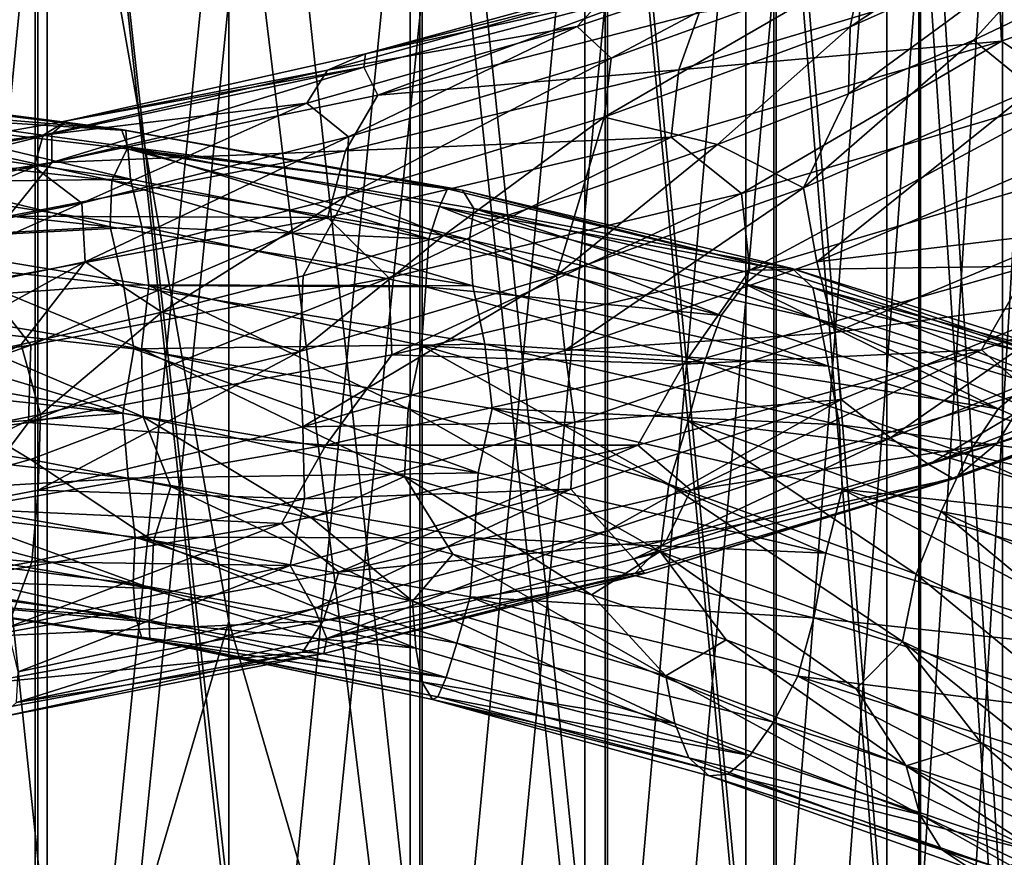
# Model space of a CAD drawing. Header units: metres. Extents: x -109 to 109, y -917 to 389.
# Tile 296 of 656: x -2 to 7, y -763 to -755. Entities that reach past the tile are written whole.
import ezdxf

# ---------------------------------------------------------------- set-up
doc = ezdxf.new("R2010")
doc.units = ezdxf.units.M
doc.layers.add('solid_24503124_XXX_01_SW0001', color=7, linetype='CONTINUOUS')
doc.layers.add('solid_24503124_XXX_01_SW0001_01', color=7, linetype='CONTINUOUS')

msp = doc.modelspace()

# ---------------------------------------------------------------- linework, layer by layer
at = {"layer": 'solid_24503124_XXX_01_SW0001'}
for points in [[(-1.658268, -748.481506, -385.688812), (-3.252809, -748.601318, -386.15744), (-1.658268, -763.82373, -381.074615)], [(-1.658268, -748.481506, -385.688812), (0, -763.39978, -381.04837), (0, -748.44104, -385.530579)], [(-1.658268, -748.481506, -385.688812), (-1.658268, -763.82373, -381.074615), (0, -763.770203, -380.920288)], [(-1.658268, -748.481506, -385.688812), (0, -763.770203, -380.920288), (0, -763.39978, -381.04837)], [(-3.252809, -748.601318, -386.15744), (-3.252809, -763.982239, -381.531586), (-1.658268, -763.82373, -381.074615)], [(-1.767249, -750.837524, -14.906379), (-3.458888, -767.039795, -19.463938), (-3.458888, -750.978882, -14.375015)], [(-1.767249, -750.837524, -14.906379), (-1.767249, -766.852966, -19.981073), (-3.458888, -767.039795, -19.463938)], [(-1.767249, -750.837524, -14.906379), (0, -752.524536, -15.561743), (0, -760.842529, -18.090345)], [(-1.767249, -750.837524, -14.906379), (0, -760.842529, -18.090345), (-1.767249, -766.852966, -19.981073)], [(-3.252809, -752.492249, -401.37381), (-1.658268, -752.612061, -401.842438), (-3.252809, -769.130371, -396.369843)], [(-1.658268, -752.612061, -401.842438), (-1.658268, -769.28894, -396.826813), (-3.252809, -769.130371, -396.369843)], [(-1.658268, -752.612061, -401.842438), (0, -752.652527, -402.000671), (-1.658268, -769.28894, -396.826813)], [(0, -752.652527, -402.000671), (1.658268, -752.612061, -401.842438), (0, -769.342468, -396.98111)], [(1.658268, -752.612061, -401.842438), (1.658268, -769.28894, -396.826813), (0, -769.342468, -396.98111)], [(-1.658268, -769.28894, -396.826813), (0, -752.652527, -402.000671), (0, -769.342468, -396.98111)], [(-3.437735, -754.973328, 0.641046), (-1.744606, -772.504272, -4.337131), (-1.744606, -755.113525, 1.167957)], [(-3.437735, -754.973328, 0.641046), (-3.437735, -772.319031, -4.849933), (-1.744606, -772.504272, -4.337131)], [(1.233528, -755.781494, 10.49965), (1.248153, -755.659302, 9.789373), (-1.478875, -756.269775, 9.597722)], [(-1.478875, -756.269775, 9.597722), (0.902616, -755.809082, 9.08428), (-1.69467, -756.401184, 8.846025)], [(-1.615586, -756.389893, 10.295063), (1.233528, -755.781494, 10.49965), (-1.478875, -756.269775, 9.597722)], [(-1.614649, -756.651855, 10.966815), (1.233528, -755.781494, 10.49965), (-1.615586, -756.389893, 10.295063)], [(-4.066949, -756.157837, -25.082806), (-3.989458, -755.984436, -24.433468), (-0.940999, -756.358459, -25.014437)], [(-3.989458, -755.984436, -24.433468), (-3.92531, -755.969666, -23.726986), (-0.979003, -756.348877, -24.308771)], [(-0.940999, -756.358459, -25.014437), (-3.989458, -755.984436, -24.433468), (-0.979003, -756.348877, -24.308771)], [(-0.979003, -756.348877, -24.308771), (-3.92531, -755.969666, -23.726986), (-3.741663, -756.120911, -23.049789)], [(1.065915, -756.544617, 11.731511), (1.363091, -756.037781, 11.161391), (-1.614649, -756.651855, 10.966815)], [(-3.741663, -756.120911, -23.049789), (-3.594782, -756.409241, -22.40922), (-0.89654, -756.803955, -22.957851)], [(-0.922071, -756.508606, -23.611385), (-3.741663, -756.120911, -23.049789), (-0.89654, -756.803955, -22.957851)], [(-0.979003, -756.348877, -24.308771), (-3.741663, -756.120911, -23.049789), (-0.922071, -756.508606, -23.611385)], [(-1.777375, -756.690674, 8.164918), (0.714119, -756.108643, 8.426045), (-1.341735, -757.02179, 7.667287)], [(-1.69467, -756.401184, 8.846025), (0.714119, -756.108643, 8.426045), (-1.777375, -756.690674, 8.164918)], [(0.714119, -756.108643, 8.426045), (1.093289, -756.417786, 7.862525), (-1.341735, -757.02179, 7.667287)], [(-1.06722, -756.815125, -26.218077), (-4.300774, -756.457214, -25.59733), (-4.066949, -756.157837, -25.082806)], [(-0.928289, -756.526245, -25.667809), (-4.066949, -756.157837, -25.082806), (-0.940999, -756.358459, -25.014437)], [(-1.06722, -756.815125, -26.218077), (-4.066949, -756.157837, -25.082806), (-0.928289, -756.526245, -25.667809)], [(-4.160062, -756.749878, 8.946663), (-1.478875, -756.269775, 9.597722), (-1.69467, -756.401184, 8.846025)], [(-1.615586, -756.389893, 10.295063), (-1.478875, -756.269775, 9.597722), (-4.160062, -756.749878, 8.946663)], [(-4.54234, -757.123596, 10.270749), (-1.615586, -756.389893, 10.295063), (-4.414723, -756.862244, 9.611149)], [(-4.54234, -757.123596, 10.270749), (-1.614649, -756.651855, 10.966815), (-1.615586, -756.389893, 10.295063)], [(-4.414723, -756.862244, 9.611149), (-1.615586, -756.389893, 10.295063), (-4.160062, -756.749878, 8.946663)], [(-4.239903, -756.868835, 8.172802), (-1.69467, -756.401184, 8.846025), (-1.777375, -756.690674, 8.164918)], [(-4.160062, -756.749878, 8.946663), (-1.69467, -756.401184, 8.846025), (-4.239903, -756.868835, 8.172802)], [(-0.89654, -756.803955, -22.957851), (-3.594782, -756.409241, -22.40922), (-3.367174, -756.836121, -21.891165)], [(1.997184, -756.892334, -24.398098), (-0.979003, -756.348877, -24.308771), (-0.922071, -756.508606, -23.611385)], [(-1.084452, -757.237244, -26.658363), (-4.366771, -756.884338, -26.029844), (-4.300774, -756.457214, -25.59733)], [(-1.084452, -757.237244, -26.658363), (-4.300774, -756.457214, -25.59733), (-1.06722, -756.815125, -26.218077)], [(-1.341735, -757.02179, 7.667287), (1.093289, -756.417786, 7.862525), (-1.310671, -757.559265, 7.224785)], [(1.093289, -756.417786, 7.862525), (1.075765, -756.956238, 7.42047), (-1.310671, -757.559265, 7.224785)], [(-2.011932, -757.140869, 11.478091), (1.065915, -756.544617, 11.731511), (-1.614649, -756.651855, 10.966815)], [(0.90311, -757.153625, 12.156473), (1.065915, -756.544617, 11.731511), (-2.011932, -757.140869, 11.478091)], [(2.198873, -757.356384, -26.299513), (-1.06722, -756.815125, -26.218077), (-0.928289, -756.526245, -25.667809)], [(-2.011932, -757.140869, 11.478091), (-1.614649, -756.651855, 10.966815), (-4.54234, -757.123596, 10.270749)], [(-4.239903, -756.868835, 8.172802), (-1.777375, -756.690674, 8.164918), (-4.214556, -757.152527, 7.488007)], [(-4.214556, -757.152527, 7.488007), (-1.777375, -756.690674, 8.164918), (-3.735199, -757.506958, 7.062524)], [(-1.777375, -756.690674, 8.164918), (-1.341735, -757.02179, 7.667287), (-3.735199, -757.506958, 7.062524)], [(-0.89654, -756.803955, -22.957851), (-3.367174, -756.836121, -21.891165), (-0.79472, -757.239136, -22.410896)], [(-0.79472, -757.239136, -22.410896), (-3.367174, -756.836121, -21.891165), (-3.200495, -757.36615, -21.500385)], [(2.230938, -757.777954, -26.739929), (-1.084452, -757.237244, -26.658363), (-1.06722, -756.815125, -26.218077)], [(1.829066, -757.348999, -23.055632), (-0.89654, -756.803955, -22.957851), (-0.79472, -757.239136, -22.410896)], [(-1.084452, -757.237244, -26.658363), (-4.239244, -757.413147, -26.35047), (-4.366771, -756.884338, -26.029844)], [(-3.735199, -757.506958, 7.062524), (-1.341735, -757.02179, 7.667287), (-3.656503, -758.044556, 6.628026)], [(-1.341735, -757.02179, 7.667287), (-1.310671, -757.559265, 7.224785), (-3.656503, -758.044556, 6.628026)], [(-1.310671, -757.559265, 7.224785), (1.075765, -756.956238, 7.42047), (-0.610966, -758.016479, 7.042325)], [(1.075765, -756.956238, 7.42047), (0.679682, -757.684692, 7.136071), (-0.610966, -758.016479, 7.042325)], [(-2.263577, -757.739441, 11.867303), (0.90311, -757.153625, 12.156473), (-2.011932, -757.140869, 11.478091)], [(-1.80639, -758.318909, 12.209304), (0.90311, -757.153625, 12.156473), (-2.263577, -757.739441, 11.867303)], [(-1.084452, -757.237244, -26.658363), (-0.961442, -757.768127, -26.954605), (-4.239244, -757.413147, -26.35047)], [(-0.79472, -757.239136, -22.410896), (-3.200495, -757.36615, -21.500385), (-0.731095, -757.775024, -22.001007)], [(2.230938, -757.777954, -26.739929), (-0.961442, -757.768127, -26.954605), (-1.084452, -757.237244, -26.658363)], [(1.801726, -757.7854, -22.503286), (-0.79472, -757.239136, -22.410896), (-0.731095, -757.775024, -22.001007)], [(-3.200495, -757.36615, -21.500385), (-3.205626, -757.944092, -21.224707), (-0.796144, -758.353882, -21.736198)], [(-0.731095, -757.775024, -22.001007), (-3.200495, -757.36615, -21.500385), (-0.796144, -758.353882, -21.736198)], [(-4.239244, -757.413147, -26.35047), (-0.961442, -757.768127, -26.954605), (-4.110494, -757.995117, -26.477303)], [(-3.656503, -758.044556, 6.628026), (-1.310671, -757.559265, 7.224785), (-3.162564, -758.575073, 6.501463)], [(-1.310671, -757.559265, 7.224785), (-1.89721, -758.31366, 6.830093), (-3.162564, -758.575073, 6.501463)], [(-1.310671, -757.559265, 7.224785), (-0.610966, -758.016479, 7.042325), (-1.89721, -758.31366, 6.830093)], [(-5.018231, -758.774658, 11.453041), (-1.80639, -758.318909, 12.209304), (-2.263577, -757.739441, 11.867303)], [(-1.828236, -759.024048, 12.296191), (1.461397, -757.703796, 12.416613), (-1.80639, -758.318909, 12.209304)], [(-0.961442, -757.768127, -26.954605), (-0.866181, -758.352417, -27.062166), (-4.110494, -757.995117, -26.477303)], [(-0.961442, -757.768127, -26.954605), (2.339365, -758.309937, -27.017973), (-0.866181, -758.352417, -27.062166)], [(2.230938, -757.777954, -26.739929), (2.339365, -758.309937, -27.017973), (-0.961442, -757.768127, -26.954605)], [(-0.968474, -758.941101, -26.970312), (-4.184821, -758.587341, -26.365211), (-4.110494, -757.995117, -26.477303)], [(-0.968474, -758.941101, -26.970312), (-4.110494, -757.995117, -26.477303), (-0.866181, -758.352417, -27.062166)], [(-3.205626, -757.944092, -21.224707), (-3.142517, -758.560425, -21.148603), (-0.781147, -758.971741, -21.655125)], [(-0.796144, -758.353882, -21.736198), (-3.205626, -757.944092, -21.224707), (-0.781147, -758.971741, -21.655125)], [(-1.89721, -758.31366, 6.830093), (-0.610966, -758.016479, 7.042325), (-1.718567, -758.952637, 6.77008)], [(-0.610966, -758.016479, 7.042325), (0.647912, -758.376404, 7.038464), (-1.718567, -758.952637, 6.77008)], [(-5.088718, -759.476074, 11.530493), (-1.80639, -758.318909, 12.209304), (-5.018231, -758.774658, 11.453041)], [(-5.088718, -759.476074, 11.530493), (-1.828236, -759.024048, 12.296191), (-1.80639, -758.318909, 12.209304)], [(-1.89721, -758.31366, 6.830093), (-1.718567, -758.952637, 6.77008), (-4.0326, -759.410217, 6.108996)], [(-3.162564, -758.575073, 6.501463), (-1.89721, -758.31366, 6.830093), (-4.0326, -759.410217, 6.108996)], [(0.647912, -758.376404, 7.038464), (0.67573, -759.065247, 7.125259), (-1.740139, -759.641724, 6.855363)], [(-1.718567, -758.952637, 6.77008), (0.647912, -758.376404, 7.038464), (-1.740139, -759.641724, 6.855363)], [(2.278058, -759.484192, -27.040684), (-0.968474, -758.941101, -26.970312), (-0.866181, -758.352417, -27.062166)], [(2.339365, -758.309937, -27.017973), (2.404861, -758.897766, -27.111467), (-0.866181, -758.352417, -27.062166)], [(-3.142517, -758.560425, -21.148603), (-3.071038, -759.156982, -21.265362), (-1.81011, -759.363708, -21.583677)], [(-0.781147, -758.971741, -21.655125), (-3.142517, -758.560425, -21.148603), (-1.81011, -759.363708, -21.583677)], [(-4.05671, -759.176086, -26.133495), (-4.184821, -758.587341, -26.365211), (-0.968474, -758.941101, -26.970312)], [(-1.718567, -758.952637, 6.77008), (-1.740139, -759.641724, 6.855363), (-4.10288, -760.095886, 6.184845)], [(-4.0326, -759.410217, 6.108996), (-1.718567, -758.952637, 6.77008), (-4.10288, -760.095886, 6.184845)], [(-0.919668, -759.534058, -26.724314), (-4.05671, -759.176086, -26.133495), (-0.968474, -758.941101, -26.970312)], [(-0.781147, -758.971741, -21.655125), (-1.81011, -759.363708, -21.583677), (-0.530269, -759.610352, -21.787432)], [(-5.088718, -759.476074, 11.530493), (-2.426888, -759.814148, 12.098934), (-1.828236, -759.024048, 12.296191)], [(-3.890073, -759.706238, -25.750425), (-4.05671, -759.176086, -26.133495), (-0.919668, -759.534058, -26.724314)], [(-1.81011, -759.363708, -21.583677), (-3.071038, -759.156982, -21.265362), (-3.033539, -759.697449, -21.569868)], [(-1.81011, -759.363708, -21.583677), (-3.033539, -759.697449, -21.569868), (-0.68838, -760.107727, -22.059471)], [(-0.530269, -759.610352, -21.787432), (-1.81011, -759.363708, -21.583677), (-0.68838, -760.107727, -22.059471)], [(-0.856071, -760.070496, -26.322186), (-3.890073, -759.706238, -25.750425), (-0.919668, -759.534058, -26.724314)], [(-4.10288, -760.095886, 6.184845), (-1.740139, -759.641724, 6.855363), (-1.798418, -760.297485, 7.107191)], [(-1.740139, -759.641724, 6.855363), (0.69291, -759.721558, 7.382377), (-1.798418, -760.297485, 7.107191)], [(-0.872034, -760.497009, -25.770994), (-3.890073, -759.706238, -25.750425), (-0.856071, -760.070496, -26.322186)], [(-0.872034, -760.497009, -25.770994), (-3.80037, -760.128174, -25.202305), (-3.890073, -759.706238, -25.750425)], [(-3.033539, -759.697449, -21.569868), (-3.099612, -760.133606, -22.011023), (-0.705686, -760.539307, -22.508596)], [(-0.68838, -760.107727, -22.059471), (-3.033539, -759.697449, -21.569868), (-0.705686, -760.539307, -22.508596)], [(-2.241551, -760.977173, 11.383167), (0.483132, -759.947998, 12.114557), (-2.784778, -760.505371, 11.740658)], [(-4.10288, -760.095886, 6.184845), (-1.798418, -760.297485, 7.107191), (-4.234844, -760.746216, 6.419282)], [(2.083455, -761.040894, -25.854376), (-0.872034, -760.497009, -25.770994), (-0.856071, -760.070496, -26.322186)], [(-0.849001, -760.80835, -25.12484), (-3.80037, -760.128174, -25.202305), (-0.872034, -760.497009, -25.770994)], [(-0.849001, -760.80835, -25.12484), (-3.656471, -760.432434, -24.568512), (-3.80037, -760.128174, -25.202305)], [(-0.705686, -760.539307, -22.508596), (-3.099612, -760.133606, -22.011023), (-3.195669, -760.446777, -22.571644)], [(-4.234844, -760.746216, 6.419282), (-1.798418, -760.297485, 7.107191), (-2.020816, -760.896973, 7.488325)], [(-1.798418, -760.297485, 7.107191), (0.560533, -760.330627, 7.793989), (-2.020816, -760.896973, 7.488325)], [(-2.020816, -760.896973, 7.488325), (0.560533, -760.330627, 7.793989), (-1.922052, -761.302368, 8.07649)], [(0.560533, -760.330627, 7.793989), (0.784333, -760.724426, 8.35743), (-1.922052, -761.302368, 8.07649)], [(-3.477641, -760.600464, -23.894053), (-3.656471, -760.432434, -24.568512), (-0.849001, -760.80835, -25.12484)], [(-0.726921, -760.846497, -23.079483), (-3.195669, -760.446777, -22.571644), (-3.280892, -760.614075, -23.224627)], [(-0.705686, -760.539307, -22.508596), (-3.195669, -760.446777, -22.571644), (-0.726921, -760.846497, -23.079483)], [(0.861153, -760.835022, 11.094084), (1.00545, -760.390869, 11.671919), (-2.241551, -760.977173, 11.383167)], [(1.984942, -761.352356, -25.215511), (-0.849001, -760.80835, -25.12484), (-0.872034, -760.497009, -25.770994)], [(1.710193, -761.085632, -22.609198), (-0.705686, -760.539307, -22.508596), (-0.726921, -760.846497, -23.079483)], [(-0.796171, -760.984985, -24.431183), (-3.477641, -760.600464, -23.894053), (-0.849001, -760.80835, -25.12484)], [(-3.280892, -760.614075, -23.224627), (-3.477641, -760.600464, -23.894053), (-0.796171, -760.984985, -24.431183)], [(-0.720857, -761.007874, -23.737822), (-3.280892, -760.614075, -23.224627), (-0.796171, -760.984985, -24.431183)], [(-0.726921, -760.846497, -23.079483), (-3.280892, -760.614075, -23.224627), (-0.720857, -761.007874, -23.737822)], [(0.784333, -760.724426, 8.35743), (0.895095, -760.997253, 9.015822), (-1.939333, -761.580139, 8.741524)], [(-1.922052, -761.302368, 8.07649), (0.784333, -760.724426, 8.35743), (-1.939333, -761.580139, 8.741524)], [(-2.304338, -761.413147, 10.787359), (0.861153, -760.835022, 11.094084), (-2.241551, -760.977173, 11.383167)], [(0.672727, -761.122192, 10.427752), (0.861153, -760.835022, 11.094084), (-2.304338, -761.413147, 10.787359)], [(-1.767249, -766.852966, -19.981073), (0, -760.842529, -18.090345), (0, -769.03717, -20.993866)], [(1.764439, -761.392334, -23.178301), (-0.726921, -760.846497, -23.079483), (-0.720857, -761.007874, -23.737822)], [(-2.386653, -761.68988, 10.098515), (0.672727, -761.122192, 10.427752), (-2.304338, -761.413147, 10.787359)], [(-2.086864, -761.714478, 9.433712), (0.672727, -761.122192, 10.427752), (-2.386653, -761.68988, 10.098515)], [(-1.939333, -761.580139, 8.741524), (0.868831, -761.13446, 9.722677), (-2.086864, -761.714478, 9.433712)]]:
    msp.add_3dface(points, dxfattribs=at)
at = {"layer": 'solid_24503124_XXX_01_SW0001_01'}
for points in [[(1.658268, -748.481506, -385.688812), (0, -748.44104, -385.530579), (1.658268, -763.82373, -381.074615)], [(0, -748.44104, -385.530579), (0, -763.39978, -381.04837), (1.658268, -763.82373, -381.074615)], [(3.252809, -748.601318, -386.15744), (1.658268, -748.481506, -385.688812), (3.252809, -763.982239, -381.531586)], [(1.658268, -748.481506, -385.688812), (1.658268, -763.82373, -381.074615), (3.252809, -763.982239, -381.531586)], [(4.722347, -748.795898, -386.918427), (3.252809, -748.601318, -386.15744), (4.722347, -764.239746, -382.273682)], [(3.252809, -748.601318, -386.15744), (3.252809, -763.982239, -381.531586), (4.722347, -764.239746, -382.273682)], [(4.722347, -748.795898, -386.918427), (4.722347, -764.239746, -382.273682), (6.010407, -764.586243, -383.272339)], [(6.010407, -749.0578, -387.942566), (4.722347, -748.795898, -386.918427), (6.010407, -764.586243, -383.272339)], [(7.067492, -749.376892, -389.190491), (6.010407, -749.0578, -387.942566), (7.067492, -765.008423, -384.489258)], [(6.010407, -749.0578, -387.942566), (6.010407, -764.586243, -383.272339), (7.067492, -765.008423, -384.489258)], [(7.852976, -749.740967, -390.614197), (7.067492, -749.376892, -389.190491), (7.852976, -765.490112, -385.877594)], [(7.067492, -749.376892, -389.190491), (7.067492, -765.008423, -384.489258), (7.852976, -765.490112, -385.877594)], [(0, -752.524536, -15.561743), (1.744606, -750.836243, -14.910999), (1.744606, -766.851318, -19.985569)], [(3.437735, -767.03656, -19.472769), (1.744606, -766.851318, -19.985569), (1.744606, -750.836243, -14.910999)], [(3.437735, -750.97644, -14.384089), (3.437735, -767.03656, -19.472769), (1.744606, -750.836243, -14.910999)], [(4.980319, -767.337524, -18.639784), (3.437735, -767.03656, -19.472769), (3.437735, -750.97644, -14.384089)], [(4.980319, -751.204102, -13.528187), (4.980319, -767.337524, -18.639784), (3.437735, -750.97644, -14.384089)], [(6.304805, -767.740906, -17.52309), (4.980319, -767.337524, -18.639784), (4.980319, -751.204102, -13.528187)], [(6.304805, -751.509338, -12.380774), (6.304805, -767.740906, -17.52309), (4.980319, -751.204102, -13.528187)], [(7.067492, -751.716675, -398.340759), (7.852976, -751.3526, -396.917023), (7.067492, -768.104187, -393.41217)], [(7.852976, -751.3526, -396.917023), (7.852976, -767.622559, -392.023804), (7.067492, -768.104187, -393.41217)], [(7.353192, -768.229126, -16.171608), (6.304805, -767.740906, -17.52309), (6.304805, -751.509338, -12.380774)], [(7.353192, -751.878784, -10.992106), (7.353192, -768.229126, -16.171608), (6.304805, -751.509338, -12.380774)], [(6.010407, -752.035767, -399.588684), (7.067492, -751.716675, -398.340759), (6.010407, -768.526428, -394.629059)], [(7.067492, -751.716675, -398.340759), (7.067492, -768.104187, -393.41217), (6.010407, -768.526428, -394.629059)], [(6.010407, -752.035767, -399.588684), (6.010407, -768.526428, -394.629059), (4.722347, -768.872925, -395.627747)], [(4.722347, -752.297668, -400.612793), (6.010407, -752.035767, -399.588684), (4.722347, -768.872925, -395.627747)], [(4.722347, -752.297668, -400.612793), (4.722347, -768.872925, -395.627747), (3.252809, -769.130371, -396.369843)], [(3.252809, -752.492249, -401.37381), (4.722347, -752.297668, -400.612793), (3.252809, -769.130371, -396.369843)], [(0, -760.842529, -18.090345), (0, -752.524536, -15.561743), (1.744606, -766.851318, -19.985569)], [(3.252809, -752.492249, -401.37381), (3.252809, -769.130371, -396.369843), (1.658268, -769.28894, -396.826813)], [(1.658268, -752.612061, -401.842438), (3.252809, -752.492249, -401.37381), (1.658268, -769.28894, -396.826813)], [(7.903311, -753.942993, 6.032282), (7.749051, -754.490601, 5.641477), (5.676269, -755.413269, 6.611504)], [(5.787886, -754.869629, 7.027359), (7.903311, -753.942993, 6.032282), (5.676269, -755.413269, 6.611504)], [(6.320303, -771.608887, -6.815774), (7.364774, -771.11969, -8.169938), (7.364774, -754.065857, -2.770299)], [(6.320303, -754.436035, -1.378878), (6.320303, -771.608887, -6.815774), (7.364774, -754.065857, -2.770299)], [(4.999055, -772.013489, -5.695695), (6.320303, -771.608887, -6.815774), (6.320303, -754.436035, -1.378878)], [(4.999055, -754.742188, -0.227985), (4.999055, -772.013489, -5.695695), (6.320303, -754.436035, -1.378878)], [(7.749051, -754.490601, 5.641477), (6.803926, -755.53418, 5.855957), (5.661381, -756.024963, 6.335651)], [(5.676269, -755.413269, 6.611504), (7.749051, -754.490601, 5.641477), (5.661381, -756.024963, 6.335651)], [(7.749051, -754.490601, 5.641477), (7.883648, -755.016479, 5.272486), (6.803926, -755.53418, 5.855957)], [(3.183609, -755.409546, 8.268092), (5.556497, -754.599304, 7.698382), (3.494262, -755.69812, 7.645627)], [(3.471985, -755.095703, 8.884369), (5.556497, -754.599304, 7.698382), (3.183609, -755.409546, 8.268092)], [(5.556497, -754.599304, 7.698382), (5.787886, -754.869629, 7.027359), (3.494262, -755.69812, 7.645627)], [(7.058198, -755.543396, 11.147572), (9.860671, -754.539795, 9.889096), (7.030385, -754.929199, 10.692351)], [(7.762079, -756.0177, 11.188221), (9.860671, -754.539795, 9.889096), (7.058198, -755.543396, 11.147572)], [(3.458888, -772.315857, -4.858765), (4.999055, -772.013489, -5.695695), (4.999055, -754.742188, -0.227985)], [(3.458888, -754.970947, 0.631972), (3.458888, -772.315857, -4.858765), (4.999055, -754.742188, -0.227985)], [(5.787886, -754.869629, 7.027359), (5.676269, -755.413269, 6.611504), (3.428692, -756.238647, 7.212519)], [(3.494262, -755.69812, 7.645627), (5.787886, -754.869629, 7.027359), (3.428692, -756.238647, 7.212519)], [(1.248153, -755.659302, 9.789373), (3.936283, -754.921936, 9.518756), (3.471985, -755.095703, 8.884369)], [(4.044268, -755.040894, 10.221798), (3.936283, -754.921936, 9.518756), (1.248153, -755.659302, 9.789373)], [(1.767249, -772.502686, -4.341628), (3.458888, -772.315857, -4.858765), (3.458888, -754.970947, 0.631972)], [(1.767249, -755.112305, 1.163337), (1.767249, -772.502686, -4.341628), (3.458888, -754.970947, 0.631972)], [(4.110798, -755.804749, 11.466027), (7.030385, -754.929199, 10.692351), (4.298351, -755.285278, 10.851353)], [(7.058198, -755.543396, 11.147572), (7.030385, -754.929199, 10.692351), (4.110798, -755.804749, 11.466027)], [(1.233528, -755.781494, 10.49965), (4.044268, -755.040894, 10.221798), (1.248153, -755.659302, 9.789373)], [(1.363091, -756.037781, 11.161391), (4.044268, -755.040894, 10.221798), (1.233528, -755.781494, 10.49965)], [(1.363091, -756.037781, 11.161391), (4.298351, -755.285278, 10.851353), (4.044268, -755.040894, 10.221798)], [(6.803926, -755.53418, 5.855957), (7.883648, -755.016479, 5.272486), (7.346879, -755.978516, 5.504641)], [(-1.744606, -755.113525, 1.167957), (-1.744606, -772.504272, -4.337131), (0, -755.160034, 1.342843)], [(0, -772.565735, -4.166926), (1.767249, -772.502686, -4.341628), (1.767249, -755.112305, 1.163337)], [(0, -755.160034, 1.342843), (0, -772.565735, -4.166926), (1.767249, -755.112305, 1.163337)], [(0.902616, -755.809082, 9.08428), (3.471985, -755.095703, 8.884369), (3.183609, -755.409546, 8.268092)], [(1.248153, -755.659302, 9.789373), (3.471985, -755.095703, 8.884369), (0.902616, -755.809082, 9.08428)], [(-1.744606, -772.504272, -4.337131), (0, -772.565735, -4.166926), (0, -755.160034, 1.342843)], [(4.110798, -755.804749, 11.466027), (4.298351, -755.285278, 10.851353), (1.363091, -756.037781, 11.161391)], [(0.714119, -756.108643, 8.426045), (3.183609, -755.409546, 8.268092), (1.093289, -756.417786, 7.862525)], [(0.902616, -755.809082, 9.08428), (3.183609, -755.409546, 8.268092), (0.714119, -756.108643, 8.426045)], [(3.183609, -755.409546, 8.268092), (3.494262, -755.69812, 7.645627), (1.093289, -756.417786, 7.862525)], [(3.428692, -756.238647, 7.212519), (5.676269, -755.413269, 6.611504), (4.463968, -756.487854, 6.707633)], [(5.676269, -755.413269, 6.611504), (5.661381, -756.024963, 6.335651), (4.463968, -756.487854, 6.707633)], [(4.041972, -756.419067, 11.913472), (7.058198, -755.543396, 11.147572), (4.110798, -755.804749, 11.466027)], [(4.683673, -756.933655, 12.071453), (7.058198, -755.543396, 11.147572), (4.041972, -756.419067, 11.913472)], [(4.683673, -756.933655, 12.071453), (7.762079, -756.0177, 11.188221), (7.058198, -755.543396, 11.147572)], [(6.803926, -755.53418, 5.855957), (7.346879, -755.978516, 5.504641), (5.250336, -756.881409, 6.391013)], [(5.661381, -756.024963, 6.335651), (6.803926, -755.53418, 5.855957), (5.250336, -756.881409, 6.391013)], [(-1.478875, -756.269775, 9.597722), (1.248153, -755.659302, 9.789373), (0.902616, -755.809082, 9.08428)], [(3.494262, -755.69812, 7.645627), (3.428692, -756.238647, 7.212519), (1.075765, -756.956238, 7.42047)], [(1.093289, -756.417786, 7.862525), (3.494262, -755.69812, 7.645627), (1.075765, -756.956238, 7.42047)], [(-1.69467, -756.401184, 8.846025), (0.902616, -755.809082, 9.08428), (0.714119, -756.108643, 8.426045)], [(-1.614649, -756.651855, 10.966815), (1.363091, -756.037781, 11.161391), (1.233528, -755.781494, 10.49965)], [(1.065915, -756.544617, 11.731511), (4.110798, -755.804749, 11.466027), (1.363091, -756.037781, 11.161391)], [(4.041972, -756.419067, 11.913472), (4.110798, -755.804749, 11.466027), (1.065915, -756.544617, 11.731511)], [(4.463968, -756.487854, 6.707633), (5.661381, -756.024963, 6.335651), (5.250336, -756.881409, 6.391013)], [(4.759614, -757.634033, 12.15369), (7.762079, -756.0177, 11.188221), (4.683673, -756.933655, 12.071453)], [(4.759614, -757.634033, 12.15369), (7.884132, -756.709961, 11.256555), (7.762079, -756.0177, 11.188221)], [(5.250336, -756.881409, 6.391013), (7.346879, -755.978516, 5.504641), (5.372857, -757.55896, 6.457107)], [(7.346879, -755.978516, 5.504641), (7.51176, -756.645508, 5.549247), (5.372857, -757.55896, 6.457107)], [(1.075765, -756.956238, 7.42047), (3.428692, -756.238647, 7.212519), (1.962072, -757.319092, 7.110724)], [(3.428692, -756.238647, 7.212519), (3.22672, -756.919861, 6.967047), (1.962072, -757.319092, 7.110724)], [(3.428692, -756.238647, 7.212519), (4.463968, -756.487854, 6.707633), (3.22672, -756.919861, 6.967047)], [(-0.940999, -756.358459, -25.014437), (-0.979003, -756.348877, -24.308771), (1.997184, -756.892334, -24.398098)], [(2.135867, -756.902283, -25.088707), (-0.940999, -756.358459, -25.014437), (1.997184, -756.892334, -24.398098)], [(-0.928289, -756.526245, -25.667809), (-0.940999, -756.358459, -25.014437), (2.135867, -756.902283, -25.088707)], [(0.90311, -757.153625, 12.156473), (4.041972, -756.419067, 11.913472), (1.065915, -756.544617, 11.731511)], [(1.461397, -757.703796, 12.416613), (4.041972, -756.419067, 11.913472), (0.90311, -757.153625, 12.156473)], [(1.461397, -757.703796, 12.416613), (4.683673, -756.933655, 12.071453), (4.041972, -756.419067, 11.913472)], [(4.463968, -756.487854, 6.707633), (5.250336, -756.881409, 6.391013), (2.994377, -757.683899, 6.909032)], [(3.22672, -756.919861, 6.967047), (4.463968, -756.487854, 6.707633), (2.994377, -757.683899, 6.909032)], [(2.238225, -757.070129, -25.732918), (-0.928289, -756.526245, -25.667809), (2.135867, -756.902283, -25.088707)], [(2.198873, -757.356384, -26.299513), (-0.928289, -756.526245, -25.667809), (2.238225, -757.070129, -25.732918)], [(-0.922071, -756.508606, -23.611385), (-0.89654, -756.803955, -22.957851), (1.829066, -757.348999, -23.055632)], [(1.925595, -757.053101, -23.702269), (-0.922071, -756.508606, -23.611385), (1.829066, -757.348999, -23.055632)], [(1.997184, -756.892334, -24.398098), (-0.922071, -756.508606, -23.611385), (1.925595, -757.053101, -23.702269)], [(5.372857, -757.55896, 6.457107), (7.51176, -756.645508, 5.549247), (7.743216, -757.275635, 5.74993)], [(4.759614, -757.634033, 12.15369), (7.315787, -757.598145, 11.376252), (7.884132, -756.709961, 11.256555)], [(2.230938, -757.777954, -26.739929), (-1.06722, -756.815125, -26.218077), (2.198873, -757.356384, -26.299513)], [(1.488875, -758.408569, 12.505114), (4.683673, -756.933655, 12.071453), (1.461397, -757.703796, 12.416613)], [(1.488875, -758.408569, 12.505114), (4.759614, -757.634033, 12.15369), (4.683673, -756.933655, 12.071453)], [(4.911864, -757.60437, -23.996662), (1.997184, -756.892334, -24.398098), (1.925595, -757.053101, -23.702269)], [(1.962072, -757.319092, 7.110724), (3.22672, -756.919861, 6.967047), (2.994377, -757.683899, 6.909032)], [(2.135867, -756.902283, -25.088707), (1.997184, -756.892334, -24.398098), (4.911864, -757.60437, -23.996662)], [(5.147616, -757.620117, -24.658478), (2.135867, -756.902283, -25.088707), (4.911864, -757.60437, -23.996662)], [(2.238225, -757.070129, -25.732918), (2.135867, -756.902283, -25.088707), (5.147616, -757.620117, -24.658478)], [(2.994377, -757.683899, 6.909032), (5.250336, -756.881409, 6.391013), (3.070723, -758.368774, 6.989331)], [(5.250336, -756.881409, 6.391013), (5.372857, -757.55896, 6.457107), (3.070723, -758.368774, 6.989331)], [(1.075765, -756.956238, 7.42047), (1.962072, -757.319092, 7.110724), (0.679682, -757.684692, 7.136071)], [(1.925595, -757.053101, -23.702269), (1.829066, -757.348999, -23.055632), (4.498342, -758.048401, -22.704113)], [(4.714092, -757.758484, -23.32415), (1.925595, -757.053101, -23.702269), (4.498342, -758.048401, -22.704113)], [(4.911864, -757.60437, -23.996662), (1.925595, -757.053101, -23.702269), (4.714092, -757.758484, -23.32415)], [(5.397312, -758.085754, -25.843573), (2.198873, -757.356384, -26.299513), (2.238225, -757.070129, -25.732918)], [(5.336878, -757.793701, -25.280651), (2.238225, -757.070129, -25.732918), (5.147616, -757.620117, -24.658478)], [(5.397312, -758.085754, -25.843573), (2.238225, -757.070129, -25.732918), (5.336878, -757.793701, -25.280651)], [(-1.80639, -758.318909, 12.209304), (1.461397, -757.703796, 12.416613), (0.90311, -757.153625, 12.156473)], [(1.829066, -757.348999, -23.055632), (-0.79472, -757.239136, -22.410896), (1.801726, -757.7854, -22.503286)], [(5.372857, -757.55896, 6.457107), (7.743216, -757.275635, 5.74993), (5.537121, -758.202148, 6.688225)], [(5.537121, -758.202148, 6.688225), (7.743216, -757.275635, 5.74993), (7.895721, -757.88147, 6.167913)], [(1.962072, -757.319092, 7.110724), (2.994377, -757.683899, 6.909032), (0.647912, -758.376404, 7.038464)], [(0.679682, -757.684692, 7.136071), (1.962072, -757.319092, 7.110724), (0.647912, -758.376404, 7.038464)], [(4.498342, -758.048401, -22.704113), (1.829066, -757.348999, -23.055632), (1.801726, -757.7854, -22.503286)], [(5.477676, -758.51123, -26.276514), (2.198873, -757.356384, -26.299513), (5.397312, -758.085754, -25.843573)], [(5.477676, -758.51123, -26.276514), (2.230938, -757.777954, -26.739929), (2.198873, -757.356384, -26.299513)], [(7.315787, -757.598145, 11.376252), (6.877214, -758.360107, 11.23375), (9.81214, -757.35022, 10.015141)], [(7.309302, -758.744141, 10.626501), (9.81214, -757.35022, 10.015141), (6.877214, -758.360107, 11.23375)], [(3.070723, -758.368774, 6.989331), (5.372857, -757.55896, 6.457107), (5.537121, -758.202148, 6.688225)], [(1.488875, -758.408569, 12.505114), (4.158487, -758.492615, 12.165988), (4.759614, -757.634033, 12.15369)], [(7.315787, -757.598145, 11.376252), (4.158487, -758.492615, 12.165988), (6.877214, -758.360107, 11.23375)], [(4.759614, -757.634033, 12.15369), (4.158487, -758.492615, 12.165988), (7.315787, -757.598145, 11.376252)], [(7.675379, -758.482239, -23.126442), (4.911864, -757.60437, -23.996662), (4.714092, -757.758484, -23.32415)], [(5.147616, -757.620117, -24.658478), (4.911864, -757.60437, -23.996662), (7.675379, -758.482239, -23.126442)], [(8.00248, -758.509155, -23.746456), (5.147616, -757.620117, -24.658478), (7.675379, -758.482239, -23.126442)], [(5.336878, -757.793701, -25.280651), (5.147616, -757.620117, -24.658478), (8.00248, -758.509155, -23.746456)], [(-1.828236, -759.024048, 12.296191), (1.488875, -758.408569, 12.505114), (1.461397, -757.703796, 12.416613)], [(-0.610966, -758.016479, 7.042325), (0.679682, -757.684692, 7.136071), (0.647912, -758.376404, 7.038464)], [(0.647912, -758.376404, 7.038464), (2.994377, -757.683899, 6.909032), (0.67573, -759.065247, 7.125259)], [(2.994377, -757.683899, 6.909032), (3.070723, -758.368774, 6.989331), (0.67573, -759.065247, 7.125259)], [(4.714092, -757.758484, -23.32415), (4.498342, -758.048401, -22.704113), (7.02918, -758.899597, -21.923422)], [(7.357826, -758.622192, -22.498058), (4.714092, -757.758484, -23.32415), (7.02918, -758.899597, -21.923422)], [(7.675379, -758.482239, -23.126442), (4.714092, -757.758484, -23.32415), (7.357826, -758.622192, -22.498058)], [(-0.731095, -757.775024, -22.001007), (-0.796144, -758.353882, -21.736198), (1.637617, -758.900208, -21.846216)], [(1.760244, -758.321838, -22.092916), (-0.731095, -757.775024, -22.001007), (1.637617, -758.900208, -21.846216)], [(1.801726, -757.7854, -22.503286), (-0.731095, -757.775024, -22.001007), (1.760244, -758.321838, -22.092916)], [(4.343238, -758.478455, -22.170181), (1.801726, -757.7854, -22.503286), (1.760244, -758.321838, -22.092916)], [(4.498342, -758.048401, -22.704113), (1.801726, -757.7854, -22.503286), (4.343238, -758.478455, -22.170181)], [(5.477676, -758.51123, -26.276514), (2.339365, -758.309937, -27.017973), (2.230938, -757.777954, -26.739929)], [(8.27374, -758.69397, -24.334366), (5.336878, -757.793701, -25.280651), (8.00248, -758.509155, -23.746456)], [(8.4298, -759, -24.874353), (5.336878, -757.793701, -25.280651), (8.27374, -758.69397, -24.334366)], [(8.4298, -759, -24.874353), (5.397312, -758.085754, -25.843573), (5.336878, -757.793701, -25.280651)], [(5.537121, -758.202148, 6.688225), (7.895721, -757.88147, 6.167913), (5.594606, -758.814331, 7.118592)], [(5.594606, -758.814331, 7.118592), (7.895721, -757.88147, 6.167913), (6.043714, -759.1651, 7.568702)], [(7.895721, -757.88147, 6.167913), (8.437152, -758.202393, 6.533049), (6.043714, -759.1651, 7.568702)], [(7.02918, -758.899597, -21.923422), (4.498342, -758.048401, -22.704113), (4.343238, -758.478455, -22.170181)], [(8.555968, -759.433838, -25.29257), (5.397312, -758.085754, -25.843573), (8.4298, -759, -24.874353)], [(8.555968, -759.433838, -25.29257), (5.477676, -758.51123, -26.276514), (5.397312, -758.085754, -25.843573)], [(3.070723, -758.368774, 6.989331), (5.537121, -758.202148, 6.688225), (3.162831, -759.020874, 7.239464)], [(3.162831, -759.020874, 7.239464), (5.537121, -758.202148, 6.688225), (5.594606, -758.814331, 7.118592)], [(6.043714, -759.1651, 7.568702), (8.437152, -758.202393, 6.533049), (6.396308, -759.408508, 8.149475)], [(8.437152, -758.202393, 6.533049), (8.895756, -758.422485, 7.045265), (6.396308, -759.408508, 8.149475)], [(7.018049, -759.212219, 10.127794), (9.823003, -758.188965, 8.894012), (7.309302, -758.744141, 10.626501)], [(9.364696, -758.530884, 8.403175), (9.823003, -758.188965, 8.894012), (7.018049, -759.212219, 10.127794)], [(2.278058, -759.484192, -27.040684), (-0.866181, -758.352417, -27.062166), (2.404861, -758.897766, -27.111467)], [(-0.796144, -758.353882, -21.736198), (-0.781147, -758.971741, -21.655125), (1.604049, -759.518005, -21.768593)], [(1.637617, -758.900208, -21.846216), (-0.796144, -758.353882, -21.736198), (1.604049, -759.518005, -21.768593)], [(0.67573, -759.065247, 7.125259), (3.070723, -758.368774, 6.989331), (3.162831, -759.020874, 7.239464)], [(1.760244, -758.321838, -22.092916), (1.637617, -758.900208, -21.846216), (4.020984, -759.586548, -21.556196)], [(4.198208, -759.009888, -21.778093), (1.760244, -758.321838, -22.092916), (4.020984, -759.586548, -21.556196)], [(4.343238, -758.478455, -22.170181), (1.760244, -758.321838, -22.092916), (4.198208, -759.009888, -21.778093)], [(2.339365, -758.309937, -27.017973), (5.57787, -759.045532, -26.542856), (2.404861, -758.897766, -27.111467)], [(5.477676, -758.51123, -26.276514), (5.57787, -759.045532, -26.542856), (2.339365, -758.309937, -27.017973)], [(4.158487, -758.492615, 12.165988), (3.736082, -759.230286, 11.942545), (6.877214, -758.360107, 11.23375)], [(4.221358, -759.643433, 11.415145), (6.877214, -758.360107, 11.23375), (3.736082, -759.230286, 11.942545)], [(4.221358, -759.643433, 11.415145), (7.309302, -758.744141, 10.626501), (6.877214, -758.360107, 11.23375)], [(-1.828236, -759.024048, 12.296191), (0.885907, -759.232117, 12.409489), (1.488875, -758.408569, 12.505114)], [(1.488875, -758.408569, 12.505114), (0.885907, -759.232117, 12.409489), (4.158487, -758.492615, 12.165988)], [(6.752365, -759.315857, -21.430748), (4.343238, -758.478455, -22.170181), (4.198208, -759.009888, -21.778093)], [(7.02918, -758.899597, -21.923422), (4.343238, -758.478455, -22.170181), (6.752365, -759.315857, -21.430748)], [(6.396308, -759.408508, 8.149475), (8.895756, -758.422485, 7.045265), (9.224258, -758.533997, 7.67744)], [(4.158487, -758.492615, 12.165988), (0.885907, -759.232117, 12.409489), (3.736082, -759.230286, 11.942545)], [(8.555968, -759.433838, -25.29257), (5.57787, -759.045532, -26.542856), (5.477676, -758.51123, -26.276514)], [(6.396308, -759.408508, 8.149475), (9.224258, -758.533997, 7.67744), (6.611539, -759.534058, 8.825898)], [(6.611539, -759.534058, 8.825898), (9.364696, -758.530884, 8.403175), (6.638257, -759.532532, 9.562032)], [(6.611539, -759.534058, 8.825898), (9.224258, -758.533997, 7.67744), (9.364696, -758.530884, 8.403175)], [(6.638257, -759.532532, 9.562032), (9.364696, -758.530884, 8.403175), (7.018049, -759.212219, 10.127794)], [(7.357826, -758.622192, -22.498058), (7.02918, -758.899597, -21.923422), (9.342752, -759.897095, -20.74193)], [(7.018049, -759.212219, 10.127794), (7.309302, -758.744141, 10.626501), (4.221358, -759.643433, 11.415145)], [(3.124579, -759.634155, 7.667835), (5.594606, -758.814331, 7.118592), (3.466479, -760.00946, 8.184545)], [(3.162831, -759.020874, 7.239464), (5.594606, -758.814331, 7.118592), (3.124579, -759.634155, 7.667835)], [(5.594606, -758.814331, 7.118592), (6.043714, -759.1651, 7.568702), (3.466479, -760.00946, 8.184545)], [(1.637617, -758.900208, -21.846216), (1.604049, -759.518005, -21.768593), (3.939876, -760.202698, -21.490417)], [(4.020984, -759.586548, -21.556196), (1.637617, -758.900208, -21.846216), (3.939876, -760.202698, -21.490417)], [(5.455737, -760.217896, -26.587616), (2.278058, -759.484192, -27.040684), (2.404861, -758.897766, -27.111467)], [(5.57787, -759.045532, -26.542856), (5.604192, -759.632324, -26.636816), (2.404861, -758.897766, -27.111467)], [(5.455737, -760.217896, -26.587616), (2.404861, -758.897766, -27.111467), (5.604192, -759.632324, -26.636816)], [(9.342752, -759.897095, -20.74193), (7.02918, -758.899597, -21.923422), (6.752365, -759.315857, -21.430748)], [(-0.919668, -759.534058, -26.724314), (-0.968474, -758.941101, -26.970312), (2.278058, -759.484192, -27.040684)], [(-0.781147, -758.971741, -21.655125), (-0.530269, -759.610352, -21.787432), (0.75993, -759.898499, -21.875656)], [(1.604049, -759.518005, -21.768593), (-0.781147, -758.971741, -21.655125), (0.75993, -759.898499, -21.875656)], [(4.198208, -759.009888, -21.778093), (4.020984, -759.586548, -21.556196), (6.280698, -760.410583, -20.884096)], [(6.508884, -759.836853, -21.074913), (4.198208, -759.009888, -21.778093), (6.280698, -760.410583, -20.884096)], [(6.752365, -759.315857, -21.430748), (4.198208, -759.009888, -21.778093), (6.508884, -759.836853, -21.074913)], [(-1.828236, -759.024048, 12.296191), (-2.426888, -759.814148, 12.098934), (0.885907, -759.232117, 12.409489)], [(-1.740139, -759.641724, 6.855363), (0.67573, -759.065247, 7.125259), (0.69291, -759.721558, 7.382377)], [(0.67573, -759.065247, 7.125259), (3.162831, -759.020874, 7.239464), (0.69291, -759.721558, 7.382377)], [(0.69291, -759.721558, 7.382377), (3.162831, -759.020874, 7.239464), (3.124579, -759.634155, 7.667835)], [(5.57787, -759.045532, -26.542856), (8.639734, -759.967957, -25.555882), (5.604192, -759.632324, -26.636816)], [(8.555968, -759.433838, -25.29257), (8.639734, -759.967957, -25.555882), (5.57787, -759.045532, -26.542856)], [(3.466479, -760.00946, 8.184545), (6.043714, -759.1651, 7.568702), (3.701837, -760.27063, 8.814466)], [(6.043714, -759.1651, 7.568702), (6.396308, -759.408508, 8.149475), (3.701837, -760.27063, 8.814466)], [(0.885907, -759.232117, 12.409489), (-2.426888, -759.814148, 12.098934), (0.483132, -759.947998, 12.114557)], [(0.885907, -759.232117, 12.409489), (0.483132, -759.947998, 12.114557), (3.736082, -759.230286, 11.942545)], [(1.00545, -760.390869, 11.671919), (3.736082, -759.230286, 11.942545), (0.483132, -759.947998, 12.114557)], [(1.00545, -760.390869, 11.671919), (4.221358, -759.643433, 11.415145), (3.736082, -759.230286, 11.942545)], [(4.000044, -760.098511, 10.870147), (7.018049, -759.212219, 10.127794), (4.221358, -759.643433, 11.415145)], [(6.638257, -759.532532, 9.562032), (7.018049, -759.212219, 10.127794), (4.000044, -760.098511, 10.870147)], [(8.954816, -760.292358, -20.311901), (6.752365, -759.315857, -21.430748), (6.508884, -759.836853, -21.074913)], [(9.342752, -759.897095, -20.74193), (6.752365, -759.315857, -21.430748), (8.954816, -760.292358, -20.311901)], [(3.701837, -760.27063, 8.814466), (6.396308, -759.408508, 8.149475), (6.611539, -759.534058, 8.825898)], [(2.24597, -760.077759, -26.795099), (-0.919668, -759.534058, -26.724314), (2.278058, -759.484192, -27.040684)], [(-0.856071, -760.070496, -26.322186), (-0.919668, -759.534058, -26.724314), (2.24597, -760.077759, -26.795099)], [(1.604049, -759.518005, -21.768593), (0.75993, -759.898499, -21.875656), (2.047483, -760.228394, -21.848612)], [(1.604049, -759.518005, -21.768593), (2.047483, -760.228394, -21.848612), (3.313922, -760.598511, -21.707882)], [(3.939876, -760.202698, -21.490417), (1.604049, -759.518005, -21.768593), (3.313922, -760.598511, -21.707882)], [(2.24597, -760.077759, -26.795099), (2.278058, -759.484192, -27.040684), (5.455737, -760.217896, -26.587616)], [(3.701837, -760.27063, 8.814466), (6.611539, -759.534058, 8.825898), (3.797672, -760.404907, 9.51608)], [(3.711341, -760.400452, 10.245452), (6.638257, -759.532532, 9.562032), (4.000044, -760.098511, 10.870147)], [(3.797672, -760.404907, 9.51608), (6.638257, -759.532532, 9.562032), (3.711341, -760.400452, 10.245452)], [(3.797672, -760.404907, 9.51608), (6.611539, -759.534058, 8.825898), (6.638257, -759.532532, 9.562032)], [(-0.530269, -759.610352, -21.787432), (-0.68838, -760.107727, -22.059471), (1.678186, -760.654541, -22.159927)], [(0.75993, -759.898499, -21.875656), (-0.530269, -759.610352, -21.787432), (1.678186, -760.654541, -22.159927)], [(0.560533, -760.330627, 7.793989), (3.124579, -759.634155, 7.667835), (0.784333, -760.724426, 8.35743)], [(0.69291, -759.721558, 7.382377), (3.124579, -759.634155, 7.667835), (0.560533, -760.330627, 7.793989)], [(3.124579, -759.634155, 7.667835), (3.466479, -760.00946, 8.184545), (0.784333, -760.724426, 8.35743)], [(4.000044, -760.098511, 10.870147), (4.221358, -759.643433, 11.415145), (1.00545, -760.390869, 11.671919)], [(4.020984, -759.586548, -21.556196), (3.939876, -760.202698, -21.490417), (6.154526, -761.023376, -20.838192)], [(6.280698, -760.410583, -20.884096), (4.020984, -759.586548, -21.556196), (6.154526, -761.023376, -20.838192)], [(8.46594, -761.141724, -25.62681), (5.455737, -760.217896, -26.587616), (5.604192, -759.632324, -26.636816)], [(8.639734, -759.967957, -25.555882), (8.633897, -760.555481, -25.653975), (5.604192, -759.632324, -26.636816)], [(8.46594, -761.141724, -25.62681), (5.604192, -759.632324, -26.636816), (8.633897, -760.555481, -25.653975)], [(-1.798418, -760.297485, 7.107191), (0.69291, -759.721558, 7.382377), (0.560533, -760.330627, 7.793989)], [(-2.426888, -759.814148, 12.098934), (-2.784778, -760.505371, 11.740658), (0.483132, -759.947998, 12.114557)], [(2.047483, -760.228394, -21.848612), (0.75993, -759.898499, -21.875656), (1.678186, -760.654541, -22.159927)], [(6.508884, -759.836853, -21.074913), (6.280698, -760.410583, -20.884096), (8.346432, -761.367126, -19.855213)], [(8.621408, -760.797546, -20.009134), (6.508884, -759.836853, -21.074913), (8.346432, -761.367126, -19.855213)], [(8.954816, -760.292358, -20.311901), (6.508884, -759.836853, -21.074913), (8.621408, -760.797546, -20.009134)], [(-2.241551, -760.977173, 11.383167), (1.00545, -760.390869, 11.671919), (0.483132, -759.947998, 12.114557)], [(2.204462, -760.61499, -26.392733), (-0.856071, -760.070496, -26.322186), (2.24597, -760.077759, -26.795099)], [(2.083455, -761.040894, -25.854376), (-0.856071, -760.070496, -26.322186), (2.204462, -760.61499, -26.392733)], [(0.784333, -760.724426, 8.35743), (3.466479, -760.00946, 8.184545), (0.895095, -760.997253, 9.015822)], [(3.466479, -760.00946, 8.184545), (3.701837, -760.27063, 8.814466), (0.895095, -760.997253, 9.015822)], [(2.204462, -760.61499, -26.392733), (2.24597, -760.077759, -26.795099), (5.343936, -760.808289, -26.356926)], [(5.343936, -760.808289, -26.356926), (2.24597, -760.077759, -26.795099), (5.455737, -760.217896, -26.587616)], [(-0.68838, -760.107727, -22.059471), (-0.705686, -760.539307, -22.508596), (1.710193, -761.085632, -22.609198)], [(1.678186, -760.654541, -22.159927), (-0.68838, -760.107727, -22.059471), (1.710193, -761.085632, -22.609198)], [(0.861153, -760.835022, 11.094084), (4.000044, -760.098511, 10.870147), (1.00545, -760.390869, 11.671919)], [(3.711341, -760.400452, 10.245452), (4.000044, -760.098511, 10.870147), (0.861153, -760.835022, 11.094084)], [(0.895095, -760.997253, 9.015822), (3.701837, -760.27063, 8.814466), (3.797672, -760.404907, 9.51608)], [(2.047483, -760.228394, -21.848612), (1.678186, -760.654541, -22.159927), (3.994181, -761.338806, -21.879505)], [(3.313922, -760.598511, -21.707882), (2.047483, -760.228394, -21.848612), (3.994181, -761.338806, -21.879505)], [(3.939876, -760.202698, -21.490417), (3.313922, -760.598511, -21.707882), (4.545278, -761.007874, -21.456343)], [(3.939876, -760.202698, -21.490417), (4.545278, -761.007874, -21.456343), (5.732501, -761.456604, -21.096571)], [(6.154526, -761.023376, -20.838192), (3.939876, -760.202698, -21.490417), (5.732501, -761.456604, -21.096571)], [(5.343936, -760.808289, -26.356926), (5.455737, -760.217896, -26.587616), (8.46594, -761.141724, -25.62681)], [(0.672727, -761.122192, 10.427752), (3.711341, -760.400452, 10.245452), (0.861153, -760.835022, 11.094084)], [(0.868831, -761.13446, 9.722677), (3.711341, -760.400452, 10.245452), (0.672727, -761.122192, 10.427752)], [(0.868831, -761.13446, 9.722677), (3.797672, -760.404907, 9.51608), (3.711341, -760.400452, 10.245452)], [(0.895095, -760.997253, 9.015822), (3.797672, -760.404907, 9.51608), (0.868831, -761.13446, 9.722677)], [(6.280698, -760.410583, -20.884096), (6.154526, -761.023376, -20.838192), (8.179061, -761.975098, -19.836695)], [(8.346432, -761.367126, -19.855213), (6.280698, -760.410583, -20.884096), (8.179061, -761.975098, -19.836695)], [(1.984942, -761.352356, -25.215511), (-0.872034, -760.497009, -25.770994), (2.083455, -761.040894, -25.854376)], [(4.976055, -761.760864, -25.462759), (2.083455, -761.040894, -25.854376), (2.204462, -760.61499, -26.392733)], [(5.198864, -761.340698, -25.972843), (2.204462, -760.61499, -26.392733), (5.343936, -760.808289, -26.356926)], [(4.976055, -761.760864, -25.462759), (2.204462, -760.61499, -26.392733), (5.198864, -761.340698, -25.972843)], [(4.545278, -761.007874, -21.456343), (3.313922, -760.598511, -21.707882), (3.994181, -761.338806, -21.879505)], [(1.678186, -760.654541, -22.159927), (1.710193, -761.085632, -22.609198), (4.074512, -761.773438, -22.32126)], [(3.994181, -761.338806, -21.879505), (1.678186, -760.654541, -22.159927), (4.074512, -761.773438, -22.32126)], [(-0.796171, -760.984985, -24.431183), (-0.849001, -760.80835, -25.12484), (1.984942, -761.352356, -25.215511)], [(5.198864, -761.340698, -25.972843), (5.343936, -760.808289, -26.356926), (8.278399, -761.72522, -25.425085)], [(8.278399, -761.72522, -25.425085), (5.343936, -760.808289, -26.356926), (8.46594, -761.141724, -25.62681)], [(1.710193, -761.085632, -22.609198), (-0.726921, -760.846497, -23.079483), (1.764439, -761.392334, -23.178301)], [(0, -769.03717, -20.993866), (0, -760.842529, -18.090345), (1.744606, -766.851318, -19.985569)], [(1.910082, -761.529724, -24.524149), (-0.796171, -760.984985, -24.431183), (1.984942, -761.352356, -25.215511)], [(-0.720857, -761.007874, -23.737822), (-0.796171, -760.984985, -24.431183), (1.910082, -761.529724, -24.524149)], [(-1.939333, -761.580139, 8.741524), (0.895095, -760.997253, 9.015822), (0.868831, -761.13446, 9.722677)], [(1.861516, -761.553528, -23.828419), (-0.720857, -761.007874, -23.737822), (1.910082, -761.529724, -24.524149)], [(1.764439, -761.392334, -23.178301), (-0.720857, -761.007874, -23.737822), (1.861516, -761.553528, -23.828419)], [(4.074512, -761.773438, -22.32126), (1.710193, -761.085632, -22.609198), (1.764439, -761.392334, -23.178301)], [(4.758859, -762.065613, -24.850382), (1.984942, -761.352356, -25.215511), (2.083455, -761.040894, -25.854376)], [(4.758859, -762.065613, -24.850382), (2.083455, -761.040894, -25.854376), (4.976055, -761.760864, -25.462759)], [(4.545278, -761.007874, -21.456343), (3.994181, -761.338806, -21.879505), (6.18795, -762.160156, -21.229639)], [(5.732501, -761.456604, -21.096571), (4.545278, -761.007874, -21.456343), (6.18795, -762.160156, -21.229639)], [(6.154526, -761.023376, -20.838192), (5.732501, -761.456604, -21.096571), (6.871475, -761.946106, -20.631517)], [(6.154526, -761.023376, -20.838192), (6.871475, -761.946106, -20.631517), (7.953703, -762.475891, -20.06542)], [(8.179061, -761.975098, -19.836695), (6.154526, -761.023376, -20.838192), (7.953703, -762.475891, -20.06542)], [(-2.086864, -761.714478, 9.433712), (0.868831, -761.13446, 9.722677), (0.672727, -761.122192, 10.427752)], [(1.910082, -761.529724, -24.524149), (1.984942, -761.352356, -25.215511), (4.758859, -762.065613, -24.850382)], [(3.994181, -761.338806, -21.879505), (4.074512, -761.773438, -22.32126), (6.314082, -762.602478, -21.656464)], [(6.18795, -762.160156, -21.229639), (3.994181, -761.338806, -21.879505), (6.314082, -762.602478, -21.656464)], [(7.716114, -762.656433, -24.610432), (4.976055, -761.760864, -25.462759), (5.198864, -761.340698, -25.972843)], [(8.034921, -762.24707, -25.077286), (5.198864, -761.340698, -25.972843), (8.278399, -761.72522, -25.425085)], [(7.716114, -762.656433, -24.610432), (5.198864, -761.340698, -25.972843), (8.034921, -762.24707, -25.077286)], [(4.202609, -762.085144, -22.876799), (1.764439, -761.392334, -23.178301), (1.861516, -761.553528, -23.828419)], [(4.074512, -761.773438, -22.32126), (1.764439, -761.392334, -23.178301), (4.202609, -762.085144, -22.876799)], [(1.861516, -761.553528, -23.828419), (1.910082, -761.529724, -24.524149), (4.558699, -762.235657, -24.1824)], [(4.558699, -762.235657, -24.1824), (1.910082, -761.529724, -24.524149), (4.758859, -762.065613, -24.850382)], [(6.871475, -761.946106, -20.631517), (5.732501, -761.456604, -21.096571), (6.18795, -762.160156, -21.229639)], [(4.388057, -762.252014, -23.50551), (1.861516, -761.553528, -23.828419), (4.558699, -762.235657, -24.1824)], [(4.202609, -762.085144, -22.876799), (1.861516, -761.553528, -23.828419), (4.388057, -762.252014, -23.50551)], [(6.314082, -762.602478, -21.656464), (4.074512, -761.773438, -22.32126), (4.202609, -762.085144, -22.876799)], [(7.386616, -762.94751, -24.043158), (4.758859, -762.065613, -24.850382), (4.976055, -761.760864, -25.462759)], [(7.386616, -762.94751, -24.043158), (4.976055, -761.760864, -25.462759), (7.716114, -762.656433, -24.610432)], [(6.871475, -761.946106, -20.631517), (6.18795, -762.160156, -21.229639), (8.194605, -763.112244, -20.237949)], [(7.953703, -762.475891, -20.06542), (6.871475, -761.946106, -20.631517), (8.194605, -763.112244, -20.237949)], [(4.558699, -762.235657, -24.1824), (4.758859, -762.065613, -24.850382), (7.386616, -762.94751, -24.043158)], [(6.512126, -762.9245, -22.187019), (4.202609, -762.085144, -22.876799), (4.388057, -762.252014, -23.50551)], [(6.314082, -762.602478, -21.656464), (4.202609, -762.085144, -22.876799), (6.512126, -762.9245, -22.187019)], [(6.18795, -762.160156, -21.229639), (6.314082, -762.602478, -21.656464), (8.362622, -763.565979, -20.642977)], [(8.194605, -763.112244, -20.237949), (6.18795, -762.160156, -21.229639), (8.362622, -763.565979, -20.642977)], [(4.388057, -762.252014, -23.50551), (4.558699, -762.235657, -24.1824), (7.06762, -763.102295, -23.419012)], [(6.780981, -763.102905, -22.781561), (4.388057, -762.252014, -23.50551), (7.06762, -763.102295, -23.419012)], [(6.512126, -762.9245, -22.187019), (4.388057, -762.252014, -23.50551), (6.780981, -763.102905, -22.781561)], [(7.06762, -763.102295, -23.419012), (4.558699, -762.235657, -24.1824), (7.386616, -762.94751, -24.043158)], [(6.314082, -762.602478, -21.656464), (6.512126, -762.9245, -22.187019), (8.624651, -763.903564, -21.137997)], [(8.362622, -763.565979, -20.642977), (6.314082, -762.602478, -21.656464), (8.624651, -763.903564, -21.137997)], [(8.624651, -763.903564, -21.137997), (6.512126, -762.9245, -22.187019), (6.780981, -763.102905, -22.781561)], [(7.06762, -763.102295, -23.419012), (7.386616, -762.94751, -24.043158), (9.790172, -763.990173, -22.826836)]]:
    msp.add_3dface(points, dxfattribs=at)

doc.saveas('drawing.dxf')
